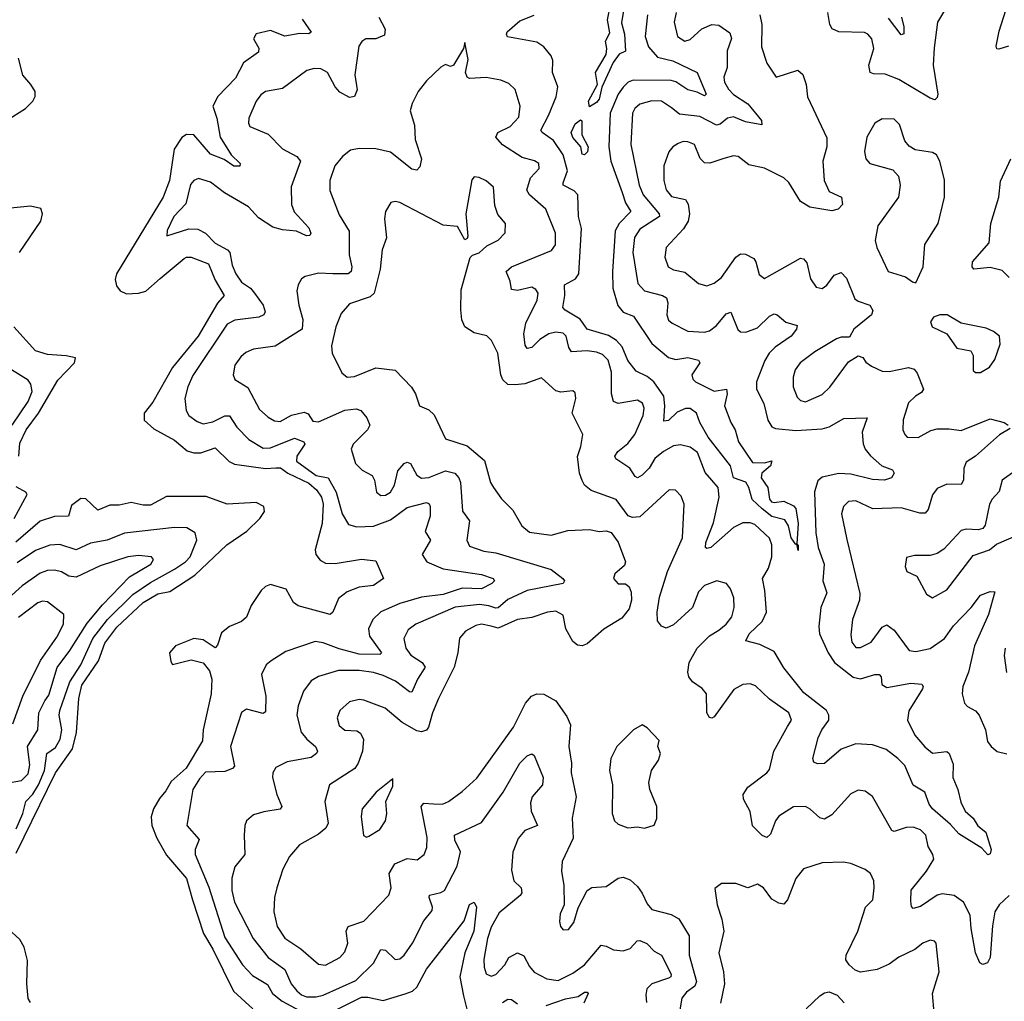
# Model space of a CAD drawing. Extents: x 1771496 to 1971148, y 471553 to 643630.
# Tile 604 of 656: x 1889440 to 1893544, y 616572 to 620665. Entities that reach past the tile are written whole.
import ezdxf

# ---------------------------------------------------------------- set-up
doc = ezdxf.new("R2010")
doc.units = 0

msp = doc.modelspace()

# ---------------------------------------------------------------- linework, layer by layer
at = {"layer": '0CON10XD'}
for points in [[(1891964.5, 620745.5), (1891948.7, 620651.3), (1891961.6, 620605), (1891965.8, 620534.2), (1891938.9, 620521.1), (1891913.5, 620486.5), (1891867, 620383), (1891855, 620333.6), (1891845, 620320.4), (1891815, 620301.2), (1891810.5, 620325), (1891848.6, 620395), (1891840, 620445), (1891885, 620520), (1891888.1, 620545), (1891882.5, 620575), (1891899.8, 620610.2), (1891889.8, 620665), (1891902.5, 620725)], [(1892057.2, 620685), (1892047.8, 620595), (1892061.3, 620551.3), (1892099, 620509), (1892162.9, 620492.9), (1892264.3, 620444.3), (1892302.2, 620355), (1892295, 620346.9), (1892263.4, 620363.4), (1892225, 620373.1), (1892175, 620405.3), (1892155, 620411.2), (1891997, 620413), (1891976, 620404), (1891955, 620384), (1891934.9, 620355.1), (1891901.2, 620275), (1891896.1, 620135), (1891904, 620075), (1891951.2, 619945), (1891965, 619901.8), (1891988, 619865), (1891938.7, 619815), (1891922.3, 619785), (1891910.9, 619615), (1891911.8, 619545), (1891933.1, 619473.1), (1891955, 619446.2), (1891998.4, 619428.4), (1892075.2, 619315.2), (1892145, 619256.4), (1892175, 619248.9), (1892225, 619256), (1892269.4, 619245), (1892274.6, 619235), (1892242.4, 619185), (1892246.4, 619166.4), (1892257.5, 619155), (1892335, 619116.7), (1892385.8, 619125), (1892388.4, 619105), (1892377.3, 619055), (1892404.2, 618985), (1892422.5, 618955), (1892435.8, 618905), (1892495, 618819.4), (1892545, 618817.5), (1892575.8, 618825.8), (1892570, 618805), (1892534, 618774), (1892530.4, 618755), (1892558.4, 618715), (1892565.5, 618665.5), (1892574.2, 618655), (1892585, 618651.5), (1892625, 618657.7), (1892665, 618638.4), (1892675, 618626.7), (1892684.7, 618565), (1892680, 618480), (1892685.6, 618474.4), (1892685, 618452.5), (1892680, 618480), (1892675, 618476.7), (1892656.2, 618505), (1892645.4, 618555), (1892630, 618580), (1892575, 618594.3), (1892535, 618625.3), (1892493.5, 618665), (1892479.6, 618715), (1892467.2, 618737.2), (1892415.8, 618755), (1892402.7, 618805), (1892309.8, 618925), (1892275.3, 618985), (1892261.5, 619025), (1892235, 619043.4), (1892215, 619044.1), (1892180.9, 619029.1), (1892145, 618994), (1892125, 618991.2), (1892129.2, 619055), (1892124.8, 619095), (1892082.9, 619155), (1892055, 619177), (1892009.1, 619199.1), (1891975, 619244.7), (1891950.8, 619300.8), (1891928, 619328), (1891895, 619348.4), (1891804.8, 619374.8), (1891776.1, 619416.1), (1891713.3, 619453.3), (1891703.8, 619465), (1891712.4, 619515), (1891710.4, 619559.6), (1891757.1, 619585), (1891770.3, 619605), (1891782.2, 619795), (1891769.5, 619845), (1891765.9, 619935), (1891751, 619951), (1891706, 619975), (1891704.8, 619985), (1891723.8, 620035), (1891705, 620102.1), (1891665, 620160.8), (1891617.3, 620195), (1891612.1, 620205), (1891644.7, 620265), (1891676.5, 620343.5), (1891683.5, 620385), (1891661.3, 620445), (1891662.5, 620495), (1891655.4, 620515), (1891625, 620551.8), (1891595, 620570.9), (1891473.6, 620593.6), (1891468.6, 620605), (1891472.2, 620615), (1891525, 620660), (1891585, 620683.6)], [(1892176.9, 620695), (1892168.2, 620655), (1892182.5, 620595), (1892212.5, 620575), (1892235, 620582.5), (1892283.7, 620626.3), (1892325, 620644.6), (1892355, 620642.2), (1892399.9, 620609.9), (1892406.8, 620586.8), (1892389.2, 620535), (1892388.9, 620465), (1892374.8, 620425.2), (1892377.9, 620405), (1892394.7, 620375), (1892415, 620353.8), (1892475, 620314.5), (1892532.5, 620245), (1892533.3, 620226.7), (1892465, 620239.2), (1892415, 620260), (1892390.6, 620255), (1892360.6, 620229.4), (1892345, 620225.3), (1892275, 620261.8), (1892190.7, 620270.7), (1892157, 620297), (1892115.3, 620325.3), (1892075, 620327.1), (1892025, 620312.3), (1892004.5, 620295), (1891993.9, 620275), (1891987.4, 620145), (1892021.7, 619975), (1892038.6, 619935), (1892105.3, 619855), (1892106.8, 619845), (1892025, 619791.6), (1892003.1, 619756.9), (1891996.5, 619695), (1892017.1, 619565), (1892045, 619534.6), (1892120, 619515), (1892136.7, 619505), (1892142.3, 619485), (1892137.3, 619435), (1892145, 619412.9), (1892159.4, 619399.4), (1892225, 619366.9), (1892295, 619362), (1892315, 619367.5), (1892345, 619390.7), (1892385, 619439.1), (1892405, 619445.6), (1892433.1, 619373.1), (1892445, 619364.3), (1892467.6, 619362.4), (1892515, 619380.8), (1892565, 619428.8), (1892585, 619438.5), (1892598, 619435), (1892634, 619404), (1892680.7, 619390.7), (1892678.1, 619375), (1892655.4, 619345), (1892589.8, 619300.2), (1892564.7, 619275), (1892546, 619244), (1892511.9, 619155), (1892511.1, 619125), (1892541.4, 619065), (1892559.2, 618995), (1892575, 618967.1), (1892590.1, 618960.1), (1892675, 618951.7), (1892785, 618959.6), (1892815, 618967.3), (1892875, 619002.5), (1892973.3, 619005), (1892952.2, 618945), (1892956, 618896), (1892963.8, 618875), (1892986, 618846), (1893034.5, 618804.5), (1893078.7, 618788.7), (1893085.6, 618775), (1893073.5, 618755), (1893044.7, 618745.3), (1892995, 618748.4), (1892905, 618770.2), (1892855, 618773.3), (1892785, 618758.2), (1892767.7, 618742.3), (1892753.5, 618696.5), (1892758.4, 618525), (1892768.1, 618465), (1892793.8, 618395), (1892787.9, 618325), (1892804.7, 618275), (1892779.3, 618215), (1892771.4, 618135), (1892774.7, 618105), (1892809.7, 618025), (1892836.7, 617985), (1892915, 617923.8), (1892945, 617917), (1893005, 617935.2), (1893023.3, 617935), (1893030.6, 617925), (1893033.3, 617893.3), (1893055, 617881.4), (1893155, 617899.5), (1893200, 617895), (1893205.6, 617885.6), (1893202.9, 617875), (1893146, 617784), (1893141.5, 617745), (1893171.8, 617681.8), (1893213.1, 617633.1)], [(1892525.4, 620685.4), (1892534, 620645), (1892532.2, 620552.2), (1892555, 620484), (1892593.8, 620425), (1892684.3, 620454.3), (1892705, 620436.2), (1892718.5, 620395), (1892724, 620344), (1892805, 620172.5), (1892804.5, 620135), (1892788.5, 620075), (1892793.8, 619995), (1892815, 619948.1), (1892865.5, 619925.5), (1892870, 619895), (1892851.2, 619875), (1892825, 619867.8), (1892733.4, 619883.4), (1892695, 619906.5), (1892646.2, 619986.1), (1892625, 620005.3), (1892545, 620045.3), (1892479.7, 620059.7), (1892434.6, 620094.6), (1892415, 620096.9), (1892375, 620086.8), (1892317.1, 620067.1), (1892295, 620068.1), (1892276.8, 620086.8), (1892252.9, 620145), (1892225, 620156.1), (1892205, 620156.8), (1892185, 620149.1), (1892162.9, 620135), (1892146.2, 620113.8), (1892124.7, 620055.3), (1892125.3, 619995), (1892134.7, 619955), (1892157.7, 619927.7), (1892215.7, 619915), (1892226.5, 619896.5), (1892232.5, 619855), (1892226.8, 619825), (1892207.6, 619792.4), (1892134.4, 619715), (1892129.6, 619675), (1892143.3, 619635), (1892165, 619621.5), (1892212.5, 619612.5), (1892270, 619565), (1892305, 619555.5), (1892335, 619567.1), (1892365, 619590), (1892425, 619674.4), (1892445, 619688.9), (1892465, 619686.9), (1892499.8, 619669.8), (1892509.1, 619655), (1892522.3, 619602.3), (1892545, 619585.5), (1892695, 619670.5), (1892707.9, 619667.9), (1892721.8, 619651.8), (1892736.2, 619585), (1892760.3, 619550.3), (1892785, 619543.8), (1892805, 619558.5), (1892835, 619600.4), (1892865, 619611.4), (1892887.1, 619587.1), (1892921.6, 619501.6), (1892935, 619490.9), (1892984.2, 619475), (1892996.9, 619453.1), (1892990.8, 619435), (1892917.3, 619375), (1892899.1, 619340.9), (1892865, 619341.2), (1892845, 619334.5), (1892755, 619280.5), (1892693.5, 619235), (1892672.7, 619205), (1892663.8, 619175), (1892664.6, 619134.6), (1892680.6, 619090.6), (1892695, 619077.1), (1892715, 619072.2), (1892785, 619101.8), (1892816.6, 619133.4), (1892895, 619238.9), (1892935, 619263.8), (1892955, 619256.7), (1892967.7, 619237.7), (1892990.5, 619220.5), (1893035, 619199.7), (1893065, 619198.7), (1893144.5, 619214.5), (1893168.1, 619208.1), (1893181.8, 619191.8), (1893207.8, 619125), (1893199.5, 619110.5), (1893174.2, 619095), (1893145, 619068), (1893122.6, 618997.4), (1893121.9, 618955), (1893129.2, 618935), (1893140, 618925), (1893185, 618922.5), (1893238.4, 618951.6), (1893265, 618958.6), (1893315, 618959.5), (1893365, 618952.1), (1893485, 619000.8), (1893543.3, 618985), (1893561.2, 618975)], [(1893299.1, 620710.9), (1893265.6, 620655), (1893252.5, 620547.5), (1893248.4, 620475), (1893267.9, 620355), (1893265, 620341.2), (1893255, 620331.4), (1893235, 620337.5), (1893105.3, 620415.3), (1893047.6, 620437.6), (1892998.6, 620438.6), (1892984.7, 620444.7), (1892980, 620475), (1893001.1, 620545), (1892992.5, 620585), (1892975.6, 620605), (1892961.2, 620611.2), (1892855, 620614.7), (1892827.3, 620627.3), (1892817.5, 620645), (1892808.1, 620695)], [(1893562.5, 620555), (1893522.1, 620542.1), (1893513.3, 620543.3), (1893510, 620555), (1893523.1, 620616.9), (1893550.7, 620705)], [(1890616.7, 620666.7), (1890655, 620613.3), (1890645, 620606), (1890607.3, 620607.3), (1890545, 620595.9), (1890485, 620619.3), (1890425, 620605.8), (1890414.2, 620585), (1890436, 620546), (1890435, 620530), (1890372.1, 620485), (1890338.8, 620421.2), (1890265.4, 620345), (1890245.4, 620304.6), (1890261.2, 620255), (1890275.9, 620175), (1890321.3, 620101.3), (1890358.2, 620065), (1890358, 620055), (1890333.1, 620055), (1890291.5, 620081.5), (1890235, 620104.3), (1890165, 620185.4), (1890135, 620186.4), (1890115, 620174.1), (1890083, 620125), (1890064.8, 619995), (1890038.3, 619925), (1889843.8, 619605), (1889837.8, 619582.2), (1889842.9, 619555), (1889858.5, 619535), (1889885, 619522.5), (1889935, 619524.8), (1889965, 619532.7), (1890025, 619586.1), (1890125, 619669.1), (1890135, 619675.3), (1890155, 619674.7), (1890226.6, 619646.6), (1890255, 619579.4), (1890292.2, 619515), (1890265, 619483.8), (1890183.9, 619345), (1890077.4, 619215), (1889995, 619071.1), (1889958.5, 619025), (1889958.1, 618995), (1889998.6, 618958.6), (1890085, 618911.8), (1890137.8, 618867.8), (1890165, 618859.3), (1890195, 618859.7), (1890255, 618879.6), (1890313, 618823), (1890335, 618811.9), (1890465, 618793.3), (1890507.3, 618797.3), (1890526.9, 618796.9), (1890557.9, 618775), (1890645, 618732.6), (1890676.8, 618705), (1890698.1, 618675), (1890705.1, 618645), (1890700.7, 618565), (1890671.6, 618455), (1890674.6, 618435), (1890691.7, 618411.7), (1890715, 618399.6), (1890755, 618397.7), (1890864.7, 618415.3), (1890925, 618409.2), (1890956.7, 618335), (1890915, 618305.6), (1890855, 618299.3), (1890805, 618279.3), (1890768.8, 618251.2), (1890745.5, 618194.5), (1890734.3, 618185.7), (1890601.1, 618221.1), (1890580.8, 618235), (1890550.2, 618290.2), (1890485, 618310), (1890465, 618302.2), (1890446.7, 618285), (1890405, 618223.1), (1890385.9, 618174.1), (1890364.7, 618155.3), (1890315, 618134.7), (1890281, 618109), (1890265, 618057.5), (1890255, 618046.7), (1890205, 618079.5), (1890165, 618085.5), (1890088.6, 618055), (1890064.4, 618025), (1890069.3, 617989.3), (1890077.3, 617977.3), (1890155, 617996.8), (1890204.1, 617984.1), (1890230.8, 617950.8), (1890240.7, 617915), (1890238.4, 617855), (1890205.2, 617705), (1890201.6, 617658.4), (1890133.2, 617545), (1890071.2, 617488.8), (1890049.6, 617450.4), (1890022.2, 617417.8), (1889997.1, 617375), (1889988.2, 617341.8), (1889990.5, 617305), (1890012.1, 617252.1), (1890051.9, 617181.9), (1890134.5, 617085), (1890160.5, 616995), (1890205.3, 616855.3), (1890245, 616789.2), (1890330.8, 616615), (1890411.7, 616541.8)], [(1890936.9, 620675), (1890962.9, 620625), (1890960, 620600), (1890925, 620585.7), (1890882.5, 620585), (1890865.8, 620574.2), (1890854, 620555), (1890836.4, 620435), (1890847.1, 620372.9), (1890835.7, 620344.3), (1890815, 620340.8), (1890775, 620362.5), (1890754.6, 620384.6), (1890722.9, 620445), (1890695, 620460), (1890667.9, 620462.1), (1890636.8, 620453.2), (1890535, 620378.5), (1890465, 620366.1), (1890445, 620351.2), (1890426, 620325), (1890394.6, 620255), (1890393.3, 620233.3), (1890399.5, 620219.5), (1890475, 620188.1), (1890535, 620126.7), (1890594.6, 620094.6), (1890610.6, 620075), (1890572.1, 619967.9), (1890572.4, 619895), (1890583.7, 619863.7), (1890645, 619796.7), (1890653.1, 619775), (1890648.8, 619765), (1890635.5, 619764.5), (1890593.1, 619783.1), (1890535, 619788.9), (1890495, 619800), (1890435, 619839.1), (1890393.1, 619885), (1890293.7, 619943.7), (1890235, 619987.5), (1890185, 620002.7), (1890165, 619994.4), (1890152.2, 619977.7), (1890132.2, 619897.8), (1890081.8, 619845), (1890055, 619786.7), (1890053.8, 619763.8), (1890145, 619793.2), (1890182, 619792), (1890214.3, 619774.3), (1890255, 619733.3), (1890306, 619706), (1890316, 619695), (1890325, 619641.2), (1890340.4, 619605), (1890365, 619570.9), (1890401.9, 619545), (1890418.9, 619525), (1890455.3, 619475.3), (1890462.9, 619447.1), (1890457.5, 619435), (1890436.2, 619425), (1890337.1, 619412.9), (1890305, 619395.5), (1890162.1, 619182.1), (1890140.3, 619135), (1890127.8, 619085), (1890133.3, 619035), (1890144.2, 619014.3), (1890179.3, 618989.3), (1890205, 618980), (1890245, 618988.1), (1890295, 619013.8), (1890315, 619013.4), (1890345, 618965.5), (1890395.2, 618915.2), (1890455, 618879.1), (1890485, 618879.5), (1890585, 618920), (1890623.6, 618905), (1890628, 618895), (1890594.8, 618845.2), (1890594.3, 618825), (1890675, 618764.6), (1890726.3, 618755), (1890759.3, 618695), (1890783.5, 618605), (1890810.9, 618560.9), (1890845, 618550), (1890915, 618554.1), (1890985, 618580), (1891055, 618631.6), (1891135, 618652.1), (1891146.3, 618646.4), (1891151.5, 618635), (1891151.6, 618595), (1891130.6, 618530.6), (1891152.2, 618495), (1891117.5, 618435), (1891137.3, 618405), (1891205, 618375.6), (1891365, 618351.9), (1891413.8, 618335), (1891418.8, 618325), (1891408.1, 618315), (1891365, 618291.8), (1891285, 618295.5), (1891205, 618268.1), (1891115, 618258), (1891025, 618231.6), (1890945, 618196.2), (1890911.5, 618165), (1890893.8, 618125), (1890897.7, 618095), (1890948.2, 618025), (1890941.5, 618018.5), (1890855, 618019.5), (1890771.4, 618041.4), (1890705, 618067.2), (1890672, 618072), (1890549.3, 618030.7), (1890488.5, 617991.5), (1890467.5, 617975), (1890448.2, 617935), (1890465.3, 617845), (1890465, 617780), (1890455, 617772.5), (1890385, 617790), (1890365, 617776.7), (1890319.2, 617635), (1890335, 617553.3), (1890326.7, 617543.3), (1890295, 617530.6), (1890215, 617528.1), (1890189.6, 617500.4), (1890161.8, 617455), (1890135.8, 617305), (1890187.4, 617247.4), (1890170.7, 617205), (1890171.6, 617185), (1890228.2, 617048.2), (1890295, 616839.2), (1890367.9, 616725), (1890409.8, 616679.8), (1890472.1, 616642.1), (1890493, 616605), (1890533.5, 616573.5), (1890624.7, 616524.7)], [(1893116.5, 620675), (1893126, 620635), (1893125, 620606.7), (1893115, 620602.5), (1893061.1, 620671.1)], [(1893213.1, 617633.1), (1893245, 617607.5), (1893305, 617614.4), (1893315, 617606), (1893331.7, 617561.8), (1893330, 617505), (1893350.6, 617455), (1893362.6, 617402.6), (1893381.4, 617365), (1893415, 617335.8), (1893434.5, 617304.5), (1893467.2, 617277.2), (1893489.2, 617205), (1893485, 617187.5), (1893476.4, 617183.6), (1893450.8, 617210.8), (1893355, 617270.9), (1893319.8, 617309.8), (1893244.6, 617375), (1893230.9, 617395), (1893213.1, 617445), (1893165, 617474.2), (1893129.1, 617555), (1893100.8, 617585), (1893052.1, 617622.1), (1892995, 617641.6), (1892925, 617646.2), (1892865, 617623.2), (1892795, 617564.4), (1892765, 617561.9), (1892749.7, 617569.7), (1892745.8, 617585), (1892768.8, 617671.2), (1892783.3, 617705), (1892813.5, 617745), (1892812.9, 617765), (1892802.7, 617785), (1892708.5, 617858.5), (1892625, 617963.5), (1892585, 618030.4), (1892525, 618060), (1892467.5, 618075), (1892481.2, 618105), (1892534.7, 618155.3), (1892552.5, 618195), (1892545.8, 618285), (1892535.8, 618335), (1892561, 618379), (1892575.2, 618425), (1892574.8, 618475), (1892565, 618503.1), (1892505, 618560.3), (1892485, 618567.5), (1892455, 618567.6), (1892415, 618548.2), (1892321.1, 618465), (1892305, 618460), (1892298.1, 618465), (1892300, 618485), (1892332.8, 618567.2), (1892355.2, 618675), (1892351.6, 618715), (1892325.7, 618745.7), (1892297.3, 618777.3), (1892265, 618860), (1892235, 618882.3), (1892195, 618892.1), (1892165, 618887.9), (1892123.3, 618865), (1892087.7, 618835), (1892064.6, 618795), (1892035, 618765.5), (1892015, 618755.6), (1892005, 618761.1), (1891983.5, 618795), (1891924.7, 618834.7), (1891920.5, 618845), (1891932.7, 618865), (1891975, 618898.2), (1892004.7, 618935), (1892039.2, 619015), (1892042.8, 619045), (1892036.6, 619066.6), (1892015, 619078.9), (1891935, 619064.6), (1891915, 619073.1), (1891906.6, 619105), (1891907.4, 619195), (1891892.7, 619245), (1891868.7, 619268.7), (1891845, 619279.2), (1891805, 619284.4), (1891740.6, 619280.6), (1891728.6, 619298.6), (1891718.4, 619345), (1891705, 619358.4), (1891675, 619362.9), (1891645, 619355.2), (1891607.9, 619332.1), (1891575, 619298.7), (1891555, 619294.4), (1891547.4, 619307.4), (1891541.5, 619355), (1891549.4, 619399.4), (1891597.5, 619495), (1891601.8, 619525), (1891590.8, 619540.8), (1891575, 619549.2), (1891515, 619536.2), (1891490, 619540), (1891484.5, 619575), (1891468.2, 619615), (1891490.6, 619635), (1891657, 619703), (1891673, 619727), (1891673.1, 619775), (1891633.1, 619875), (1891564.5, 619935), (1891554.2, 619954.3), (1891568.9, 620005), (1891605.6, 620045), (1891604.3, 620065), (1891586, 620076), (1891535, 620090), (1891452.9, 620142.9), (1891424.5, 620175), (1891432.5, 620195), (1891485, 620219.7), (1891520.8, 620259.3), (1891526.5, 620305), (1891505, 620374), (1891478.4, 620398.4), (1891445, 620412.2), (1891383.7, 620423.7), (1891315, 620420.5), (1891305.5, 620425.5), (1891297.8, 620445), (1891309.5, 620499.5), (1891295, 620570), (1891290, 620545), (1891248.8, 620475), (1891235, 620470), (1891215, 620477.5), (1891195, 620467.1), (1891135, 620410.6), (1891100.4, 620365), (1891075.5, 620315), (1891067.9, 620285), (1891085.4, 620225), (1891088.9, 620165), (1891114.4, 620085), (1891108.2, 620051.8), (1891095, 620038), (1891075, 620042.2), (1890985, 620113.2), (1890925, 620126.6), (1890855, 620128.1), (1890819.1, 620120.9), (1890786, 620095), (1890753.9, 620056.1), (1890732.2, 619995), (1890733, 619953), (1890772, 619852), (1890813.2, 619783.2), (1890813.2, 619685), (1890824.7, 619635), (1890820.9, 619615), (1890809.2, 619605), (1890744.7, 619604.8), (1890685, 619608.2), (1890630, 619595), (1890614.2, 619585), (1890600.2, 619559.8), (1890595.5, 619535), (1890603.8, 619475), (1890620.3, 619415), (1890616.8, 619375), (1890505, 619303.5), (1890415, 619291.8), (1890383, 619277), (1890361.1, 619258.9), (1890336.5, 619225), (1890329.4, 619185), (1890336, 619165), (1890391.2, 619131.2), (1890439.4, 619039.4), (1890475, 619007.3), (1890502.2, 618992.3), (1890525, 618990), (1890573.2, 619016.8), (1890625, 619028.4), (1890641.8, 619021.8), (1890661.1, 618991.1), (1890685, 618988.6), (1890795, 619037.5), (1890842.9, 619042.9), (1890861.2, 619035), (1890887.5, 619005), (1890900, 618975), (1890889.2, 618955), (1890830, 618895), (1890822, 618875), (1890840, 618815), (1890867.5, 618787.5), (1890908.6, 618765), (1890918.5, 618745), (1890927.1, 618695), (1890945, 618680.6), (1890965, 618682.9), (1890986.2, 618695), (1891002.8, 618725), (1891016.5, 618783.5), (1891042.5, 618815), (1891055, 618820.8), (1891069.2, 618815), (1891095.8, 618765.8), (1891115, 618754), (1891145, 618756.4), (1891215, 618784.2), (1891253.8, 618773.8), (1891270.7, 618755), (1891277.2, 618735), (1891285.5, 618615.5), (1891315.4, 618575), (1891303.1, 618495), (1891315, 618469.4), (1891375, 618449.2), (1891425, 618442.7), (1891655, 618372.9), (1891704, 618335), (1891710.8, 618325), (1891705.3, 618314.7), (1891555, 618285.7), (1891475, 618248.2), (1891435, 618213), (1891425, 618211), (1891395, 618221.9), (1891356.3, 618226.3), (1891255, 618215.7), (1891090.6, 618145), (1891059.4, 618120.6), (1891041.2, 618085), (1891050, 618045), (1891070, 618015), (1891117.9, 617985), (1891129.7, 617965), (1891098.8, 617915), (1891075, 617861.1), (1891065, 617862.9), (1891006.6, 617906.6), (1890955, 617930.4), (1890915, 617944), (1890855, 617952.1), (1890768.8, 617951.2), (1890685, 617926.4), (1890655, 617908.9), (1890622.2, 617865), (1890600, 617805), (1890594.6, 617765), (1890613.6, 617695), (1890637.3, 617665), (1890672.9, 617635), (1890680.6, 617615), (1890677.1, 617605), (1890655, 617588.7), (1890555, 617570.3), (1890507.5, 617547.5), (1890494.4, 617525), (1890493.1, 617505), (1890511.2, 617435), (1890532.9, 617385), (1890525, 617373.1), (1890457, 617363), (1890415, 617349.5), (1890385.7, 617325), (1890378.1, 617305), (1890375.5, 617264.5), (1890378.5, 617185), (1890337, 617133), (1890324.7, 617085.3), (1890323.6, 617035), (1890335.3, 616985.3), (1890412.8, 616835), (1890476.2, 616755), (1890544.7, 616705), (1890571.8, 616645), (1890595, 616616), (1890615, 616599.2), (1890635, 616591.8), (1890675, 616591), (1890705, 616598), (1890841.1, 616658.9), (1890915, 616732.2), (1890945, 616788.6), (1890965, 616785.5), (1891005, 616747.1), (1891025, 616749.6), (1891042.9, 616765), (1891077.5, 616815), (1891125, 616908.1), (1891158.6, 616951.4), (1891160.4, 616965), (1891146.4, 617005), (1891148.1, 617015), (1891195, 617025.9), (1891210, 617035), (1891263.9, 617136.1), (1891277.2, 617195), (1891253.2, 617245), (1891251.8, 617265), (1891365, 617317.5), (1891454.7, 617445), (1891524.6, 617565), (1891555, 617595.8), (1891575, 617603.8), (1891585, 617596.7), (1891621.9, 617505), (1891618.6, 617475), (1891576, 617425), (1891569.5, 617400.5), (1891571.7, 617365), (1891598.5, 617305), (1891546, 617284), (1891518.2, 617251.8), (1891496.1, 617193.9), (1891490.3, 617119.7), (1891499.3, 617075), (1891530.3, 617045), (1891533.7, 617025), (1891526.8, 617013.2), (1891439.1, 616940.9), (1891405, 616881.8), (1891389.6, 616835), (1891375, 616747.5), (1891375.4, 616715), (1891385, 616687.1), (1891405, 616677.8), (1891425, 616684.4), (1891462.5, 616725), (1891479.4, 616755), (1891515, 616774.5), (1891541.5, 616761.5), (1891565, 616717.1), (1891585, 616694.5), (1891636.7, 616666.7), (1891685, 616659.8), (1891745, 616689.4), (1891794.6, 616725), (1891864.1, 616805.9), (1891885, 616802.7), (1891915, 616787.1), (1891955, 616783.1), (1891985, 616793.3), (1892014.3, 616825), (1892025, 616826.4), (1892053.7, 616813.7), (1892085, 616780.9), (1892115, 616764.4), (1892156, 616685), (1892154.5, 616675), (1892145, 616669.2), (1892074.6, 616645), (1892053.8, 616625), (1892050.2, 616599.8), (1892052.5, 616567.5)], [(1889384.6, 620245), (1889463.8, 620295), (1889494.7, 620325), (1889504.1, 620345), (1889503.6, 620365), (1889486.7, 620395), (1889453.4, 620433.4), (1889434.1, 620505)], [(1891795, 620101.2), (1891784.4, 620105), (1891779.2, 620135), (1891745, 620174.3), (1891738.5, 620195), (1891755, 620230.6), (1891777, 620247), (1891783.6, 620243.6), (1891783.8, 620185), (1891809.6, 620135), (1891806.6, 620113.4), (1891795, 620101.2)], [(1893175, 619567.5), (1893205.7, 619635), (1893212.7, 619727.3), (1893269.1, 619815), (1893295.6, 619925), (1893295.5, 619995.5), (1893275.7, 620075), (1893261.7, 620101.7), (1893245, 620111.4), (1893172.8, 620122.8), (1893147.3, 620137.3), (1893130.2, 620160.2), (1893107.4, 620227.4), (1893085, 620250.8), (1893035, 620252), (1893005, 620233.3), (1892971.9, 620175), (1892961.9, 620115), (1892967.1, 620085), (1892983.8, 620065), (1893079.1, 620039.1), (1893102.8, 620012.8), (1893110.5, 619975), (1893103.6, 619925), (1893017.5, 619805), (1893005.6, 619745), (1893013.3, 619715), (1893060, 619615), (1893133, 619593), (1893161.7, 619571.7), (1893175, 619567.5)], [(1893565, 619590.8), (1893535, 619619.4), (1893485, 619632.3), (1893417.5, 619625), (1893411.1, 619635), (1893412.2, 619655), (1893481.9, 619735), (1893488.2, 619815), (1893521.2, 619925), (1893528.9, 619991.1), (1893571.1, 620085)], [(1892641.3, 617718.7), (1892657.1, 617745), (1892646.5, 617775), (1892565, 617832.7), (1892507.6, 617887.6), (1892485, 617895.5), (1892455, 617893.3), (1892417.2, 617872.8), (1892335, 617758.8), (1892325, 617753.3), (1892315, 617756.2), (1892304.4, 617775), (1892303.3, 617855), (1892285, 617876.7), (1892244.7, 617904.7), (1892229.5, 617925), (1892224.6, 617945), (1892231.1, 617985), (1892263.8, 618045), (1892315, 618096.4), (1892355, 618119.2), (1892384.5, 618145), (1892408.9, 618175), (1892418.7, 618215), (1892416.2, 618255), (1892402.7, 618292.7), (1892385.7, 618315), (1892345.5, 618325.5), (1892295, 618306.7), (1892270.2, 618279.8), (1892245, 618214.3), (1892165, 618141.9), (1892135, 618128), (1892115, 618136), (1892098.9, 618158.9), (1892096.9, 618195), (1892107.5, 618257.5), (1892139.7, 618365), (1892202.7, 618505), (1892210, 618645), (1892198, 618678), (1892174.2, 618704.2), (1892147.5, 618705), (1892025, 618592.9), (1891995, 618590), (1891976.8, 618596.8), (1891925.7, 618665), (1891821.5, 618701.5), (1891794.7, 618724.7), (1891784, 618744), (1891774.1, 618774.1), (1891765.5, 618844.5), (1891779.6, 618885), (1891786.9, 618935), (1891743.5, 619025), (1891758.1, 619085), (1891755, 619110), (1891745, 619117.5), (1891695, 619112.5), (1891675, 619118.2), (1891615, 619172.2), (1891545, 619147.1), (1891505, 619142), (1891474.4, 619144.4), (1891454.1, 619164.1), (1891445.8, 619185), (1891432.5, 619275), (1891407.1, 619327.1), (1891387.5, 619347.5), (1891335, 619360), (1891296, 619385), (1891283.5, 619413.5), (1891278.6, 619455), (1891280.6, 619539.4), (1891317, 619673), (1891327, 619683), (1891355, 619692.9), (1891387.5, 619722.5), (1891434.4, 619745.6), (1891464.1, 619775.9), (1891465.5, 619815.5), (1891432.5, 619852.5), (1891420.9, 619890.9), (1891415, 619966.2), (1891385, 619993.3), (1891355, 620007.5), (1891335, 620010), (1891325, 619997.5), (1891300, 619855), (1891307.7, 619762.3), (1891305, 619752.5), (1891295, 619747.5), (1891265, 619802.5), (1891205, 619808.5), (1891025, 619902.9), (1891005, 619907.1), (1890987.3, 619902.7), (1890964.5, 619865.5), (1890960, 619835), (1890968.5, 619755), (1890950.5, 619705), (1890942.5, 619625), (1890917.2, 619525), (1890900.2, 619509.8), (1890815, 619480), (1890779.4, 619440.6), (1890757.8, 619385), (1890740, 619305), (1890742, 619275), (1890783, 619193), (1890805, 619174.5), (1890835, 619176.9), (1890925, 619213.5), (1891005, 619204.3), (1891073, 619133), (1891090, 619105), (1891106, 619055), (1891145, 619038.6), (1891167.6, 619017.6), (1891215, 618917.5), (1891305, 618887.7), (1891377, 618827), (1891402.7, 618735), (1891415, 618714), (1891448, 618668), (1891495, 618620.8), (1891532.5, 618555), (1891565, 618528.8), (1891655, 618516), (1891725, 618535.7), (1891815, 618540), (1891855, 618530.9), (1891884, 618534), (1891905, 618526.7), (1891935, 618486.7), (1891965.6, 618405), (1891961.2, 618388.8), (1891921.4, 618355), (1891915.6, 618335), (1891935, 618312.9), (1891965, 618312.5), (1891980.8, 618300.8), (1891988.9, 618278.9), (1891990.5, 618245), (1891981.2, 618208.8), (1891950.2, 618169.8), (1891875, 618124.5), (1891805, 618062.5), (1891785, 618054.5), (1891765, 618057.1), (1891745, 618072), (1891716.5, 618125), (1891705, 618182.5), (1891675, 618199.1), (1891640, 618195), (1891575, 618172.5), (1891515.7, 618164.3), (1891435, 618127.6), (1891405, 618137), (1891365, 618144.3), (1891340.8, 618139.2), (1891297.8, 618115), (1891273.3, 618086.7), (1891266.6, 618025), (1891251.2, 617965), (1891185.7, 617834.3), (1891160.6, 617775), (1891144.4, 617715.6), (1891135, 617702.5), (1891115, 617695.7), (1891095, 617699.8), (1891034.3, 617735), (1890964, 617795), (1890875, 617828.5), (1890855, 617830.5), (1890815, 617820.4), (1890774.5, 617785), (1890762.9, 617755), (1890772.1, 617722.1), (1890795, 617702.7), (1890845, 617700), (1890860.2, 617690.2), (1890873.6, 617663.6), (1890869.3, 617615), (1890850.8, 617565), (1890836.5, 617543.5), (1890731.4, 617475), (1890711.5, 617405), (1890726, 617315), (1890716.2, 617295), (1890685, 617269.3), (1890605.7, 617225), (1890564, 617176), (1890536.6, 617123.4), (1890511.5, 617045), (1890502.5, 617005), (1890499.3, 616945), (1890512.9, 616885), (1890545, 616835.5), (1890611.8, 616791.8), (1890685, 616726.7), (1890715, 616723.6), (1890775, 616754.5), (1890795, 616779.2), (1890808.2, 616815), (1890800.9, 616865), (1890808.6, 616885), (1890873.7, 616906.4), (1890978.6, 617015), (1890988.5, 617045), (1890979.5, 617105), (1891004.3, 617145.7), (1891055, 617168.2), (1891097.2, 617162.8), (1891125.6, 617185), (1891136.8, 617213.2), (1891138.2, 617255), (1891112.8, 617385), (1891125, 617398.5), (1891165, 617395.8), (1891202.5, 617395), (1891227.5, 617405), (1891285, 617447.1), (1891345, 617503.3), (1891498.4, 617715), (1891548.5, 617815), (1891573.3, 617845), (1891595, 617853.8), (1891625, 617852.7), (1891674.7, 617824.7), (1891720.1, 617760.1), (1891735.3, 617725), (1891729.6, 617635), (1891740.4, 617565), (1891739.3, 617525), (1891759.4, 617425), (1891743.6, 617336.4), (1891747.7, 617252.3), (1891701.1, 617155), (1891697.8, 617115), (1891708.1, 617055), (1891710, 616975), (1891692.8, 616937.2), (1891689.5, 616905), (1891693.8, 616883.8), (1891705, 616870), (1891728, 616872), (1891749.3, 616900.7), (1891768, 616962), (1891805, 617034.3), (1891825, 617046.7), (1891885, 617051.4), (1891935, 617085.6), (1891955, 617090.6), (1891985, 617079.4), (1892015, 617050.6), (1892035, 617023.1), (1892055, 616978.9), (1892075, 616955.5), (1892155, 616933.9), (1892187, 616917), (1892230.3, 616845), (1892230.6, 616765), (1892261.9, 616655), (1892253.6, 616635), (1892219.8, 616610.2), (1892200.3, 616585), (1892185.8, 616504.2)], [(1889438.5, 619695), (1889527.7, 619825), (1889534.5, 619855), (1889527.6, 619877.6), (1889485, 619887.7), (1889373, 619877)], [(1893425, 619194), (1893445, 619194.3), (1893483.2, 619216.8), (1893505, 619248.8), (1893527.2, 619312.8), (1893524.2, 619345), (1893500, 619365), (1893468.3, 619378.3), (1893365, 619399.2), (1893306.7, 619435), (1893275, 619434.5), (1893249.2, 619425), (1893237.1, 619405), (1893243.8, 619385), (1893305.5, 619355.5), (1893346.2, 619295), (1893405, 619283.8), (1893414.3, 619265), (1893415, 619202.5), (1893425, 619194)], [(1889435.5, 618845.5), (1889440.2, 618899.8), (1889466.3, 618955), (1889517.7, 619025), (1889598.3, 619161.7), (1889667.9, 619235), (1889672.9, 619255), (1889633.9, 619263.9), (1889555, 619268.6), (1889504.9, 619284.9), (1889415.2, 619385)], [(1889407.7, 618975), (1889475, 619073.8), (1889491.1, 619115), (1889486.7, 619145), (1889475, 619162.5), (1889405.6, 619205)], [(1893569.5, 618960.5), (1893525, 618933.6), (1893425, 618845.6), (1893385, 618820.6), (1893375.3, 618794.7), (1893374.7, 618745), (1893365, 618726.7), (1893305, 618728.8), (1893265, 618711.1), (1893245.3, 618684.7), (1893226.5, 618623.5), (1893215, 618607.1), (1893192.1, 618607.9), (1893115, 618630.4), (1892996, 618626), (1892925, 618658.9), (1892895, 618656.7), (1892874.5, 618635), (1892865.5, 618605), (1892887.8, 618497.8), (1892942.7, 618272.7), (1892940.7, 618245), (1892911.8, 618165), (1892905, 618100), (1892909.2, 618069.2), (1892925, 618046.9), (1892945, 618047.1), (1892989.8, 618070.2), (1893035, 618132.2), (1893055, 618141.5), (1893085, 618119.4), (1893147.5, 618035), (1893175, 618030.6), (1893235, 618043.2), (1893295, 618085.4), (1893332.5, 618137.5), (1893406.1, 618213.9), (1893444.7, 618265.3), (1893485, 618280.6), (1893505, 618280), (1893478.4, 618185), (1893420.7, 618055), (1893394.7, 617945), (1893371.5, 617885), (1893368.6, 617855), (1893378.8, 617815), (1893391.3, 617801.3), (1893425, 617782.9), (1893439.5, 617765), (1893465.4, 617705), (1893475, 617656.2), (1893489.2, 617635), (1893515, 617614.4), (1893555, 617604.3)], [(1893587.8, 618782.2), (1893535.3, 618744.7), (1893522.7, 618697.3), (1893493.6, 618666.4), (1893482.7, 618645), (1893465, 618557.5), (1893455.6, 618544.4), (1893435, 618537.5), (1893385, 618540.8), (1893365, 618535.7), (1893292.8, 618457.2), (1893265, 618439.5), (1893235, 618430.5), (1893169.5, 618430.5), (1893136.7, 618423.3), (1893131.2, 618385), (1893137.5, 618365), (1893180, 618345), (1893220.2, 618270.2), (1893245, 618254.3), (1893305, 618288.1), (1893415, 618431.5), (1893483.3, 618455), (1893511.7, 618478.3), (1893605, 618518.5)], [(1889416.5, 618585), (1889471.1, 618685), (1889465.8, 618695), (1889425, 618716.8)], [(1889425, 617190.5), (1889589.2, 617525), (1889660.4, 617625), (1889676.7, 617693.3), (1889686.3, 617835), (1889698.9, 617891.1), (1889768.5, 617991.5), (1889794.8, 618065), (1889845, 618133), (1889955.1, 618234.9), (1890015, 618270.8), (1890065, 618280.4), (1890170.2, 618349.8), (1890302.7, 618475), (1890386.9, 618533.1), (1890440.8, 618585), (1890460, 618615), (1890458, 618635), (1890425, 618651.5), (1890305, 618645.5), (1890216.6, 618676.6), (1890052.4, 618677.6), (1889985, 618640.7), (1889955, 618640.7), (1889905, 618652.5), (1889855, 618640.7), (1889815, 618640.4), (1889765, 618620.4), (1889715, 618668), (1889695, 618669.2), (1889655, 618639.2), (1889642.9, 618595), (1889585, 618593.1), (1889525, 618574.1), (1889423.5, 618486.5)], [(1889425, 617291.1), (1889452.3, 617355), (1889464.6, 617405.4), (1889493.8, 617436.2), (1889518.1, 617475), (1889543.3, 617535), (1889553.3, 617605), (1889589.1, 617630.9), (1889608.8, 617665), (1889614.8, 617705), (1889603.8, 617765), (1889606.7, 617785), (1889648.3, 617905), (1889695, 617975.3), (1889745.1, 618084.9), (1889805.3, 618164.7), (1889911.8, 618268.2), (1889985, 618318.2), (1890085.7, 618374.3), (1890131.2, 618405), (1890150, 618425), (1890177.7, 618495), (1890170.6, 618525), (1890136.6, 618546.6), (1890085, 618547.5), (1889876.3, 618523.7), (1889805, 618495.3), (1889735, 618482.2), (1889675, 618454.2), (1889607.4, 618477.4), (1889565.7, 618474.3), (1889505, 618451.8), (1889429.3, 618400.7)], [(1889544.6, 617825.4), (1889560.6, 617849.4), (1889595.5, 617964.5), (1889649, 618035), (1889720.5, 618149.5), (1889784.5, 618225.5), (1889897.7, 618342.3), (1889986.5, 618395), (1889996.9, 618415), (1889988.8, 618425), (1889935, 618431.5), (1889891.2, 618425), (1889775, 618387.5), (1889675, 618341.2), (1889645.2, 618345.2), (1889613.5, 618363.5), (1889585, 618370.5), (1889555, 618368.4), (1889525, 618357.9), (1889450.7, 618305), (1889335, 618202.2)], [(1889411.1, 617728.9), (1889453.2, 617845), (1889526, 617994), (1889595, 618091.2), (1889622, 618145), (1889624.2, 618185), (1889555, 618237.8), (1889535, 618240.5), (1889515, 618234.4), (1889435, 618172)], [(1893548.2, 618045), (1893544, 618014), (1893553.4, 617943.4)], [(1889385, 617481.8), (1889446.8, 617493.2), (1889475, 617520.5), (1889482.1, 617557.9), (1889472.2, 617635), (1889515.3, 617705), (1889518.9, 617775), (1889544.6, 617825.4)], [(1892045, 617293.8), (1892085, 617307.5), (1892096.2, 617335), (1892096.2, 617385), (1892066, 617455), (1892062.9, 617485), (1892073.1, 617535), (1892102.4, 617577.6), (1892110.6, 617605), (1892100, 617635), (1892105, 617660), (1892055, 617712.5), (1892035, 617725.7), (1891998.8, 617705), (1891929.2, 617635), (1891904.6, 617585.4), (1891899.1, 617535), (1891911.1, 617475), (1891909.2, 617355), (1891918.8, 617325), (1891935, 617311.2), (1891975, 617296.2), (1892015, 617300), (1892045, 617293.8)], [(1893565, 617013.3), (1893523.5, 616975), (1893505.3, 616945), (1893495, 616887.5), (1893485.4, 616754.6), (1893475, 616733.3), (1893455, 616726), (1893442.7, 616732.7), (1893424.7, 616775), (1893405.8, 616875.8), (1893401.8, 616931.8), (1893375, 616985.6), (1893335, 617013.6), (1893285, 617020), (1893265, 617014.5), (1893195, 616967.5), (1893165, 616960), (1893157.7, 616967.7), (1893155, 616990), (1893156, 617036), (1893220.4, 617115), (1893251.1, 617165), (1893246.9, 617185), (1893227.3, 617217.3), (1893216.8, 617265), (1893195, 617287.9), (1893165, 617299.1), (1893135, 617297.5), (1893085, 617280.6), (1893075, 617284.2), (1892995, 617425.8), (1892965, 617448.6), (1892935, 617452.5), (1892905, 617438), (1892825, 617350), (1892795, 617331.4), (1892775, 617337.1), (1892735, 617374.2), (1892715, 617384.3), (1892665, 617382.9), (1892605, 617344.2), (1892591.1, 617325), (1892570.3, 617269.7), (1892555, 617256), (1892535, 617264.2), (1892494.6, 617304.6), (1892484.5, 617364.5), (1892457.1, 617415), (1892455.6, 617435), (1892475.6, 617465), (1892554.3, 617525), (1892565, 617539.2), (1892583.6, 617615), (1892641.3, 617718.7)], [(1890885, 617257.5), (1890895, 617261.2), (1890941.7, 617288.3), (1890964.2, 617325), (1890970, 617355), (1890965.8, 617405), (1890995, 617470), (1890995, 617500), (1890926, 617445), (1890867.5, 617375), (1890862.6, 617342.6), (1890873.6, 617263.6), (1890885, 617257.5)], [(1893251.5, 616525), (1893245.3, 616605), (1893273.1, 616695), (1893264.3, 616775), (1893260, 616815), (1893253.6, 616823.6), (1893235, 616827.1), (1893205, 616815.5), (1893171.3, 616788.7), (1893105, 616755.9), (1893065, 616726.9), (1893015, 616705.4), (1892945, 616694.4), (1892922.2, 616702.2), (1892897.1, 616725), (1892884.3, 616745), (1892885.6, 616765), (1892933.8, 616865), (1892965.5, 616964.5), (1892996.9, 616995), (1893002.1, 617045), (1893001.2, 617075), (1892986.5, 617105), (1892965, 617121.8), (1892905, 617147.1), (1892872.8, 617152.8), (1892785, 617149.6), (1892708, 617125), (1892675.3, 617084.7), (1892640, 616995), (1892625, 616977.5), (1892605, 616981.4), (1892575, 616998.6), (1892540.8, 617045), (1892515, 617060.8), (1892475, 617046), (1892425, 617064.2), (1892366.1, 617063.9), (1892337, 617043), (1892348, 616975), (1892366.7, 616915), (1892374.5, 616865), (1892354.6, 616775), (1892373.2, 616695), (1892378.2, 616645), (1892361.8, 616565)], [(1890762.1, 616537.9), (1890865, 616589.3), (1890890.4, 616590.4), (1890955, 616576.5), (1891046.8, 616603.2), (1891077.1, 616615), (1891095, 616631.1), (1891135, 616706.9), (1891292.4, 616907.6), (1891315, 616975.8), (1891335, 616986.2), (1891344.3, 616964.3), (1891332.8, 616865), (1891295.2, 616775), (1891275.2, 616675), (1891289.7, 616595), (1891305, 616534.2)], [(1889485, 616568), (1889475, 616583.8), (1889468.9, 616645), (1889472.8, 616742.8), (1889458.7, 616798.7), (1889439.9, 616829.9), (1889392, 616875)], [(1891452.2, 616567.8), (1891475, 616581.4), (1891490.1, 616580.1), (1891515, 616562.4)], [(1891634.7, 616554.7), (1891715, 616583.5), (1891767.6, 616592.4), (1891795, 616610), (1891805, 616610.8), (1891809.4, 616605), (1891790.9, 616565)], [(1892719.1, 616540.9), (1892775, 616595.8), (1892795, 616607.5), (1892815, 616612), (1892847.9, 616597.9), (1892876.6, 616566.6)]]:
    msp.add_lwpolyline(points, dxfattribs=at)

doc.saveas('drawing.dxf')
